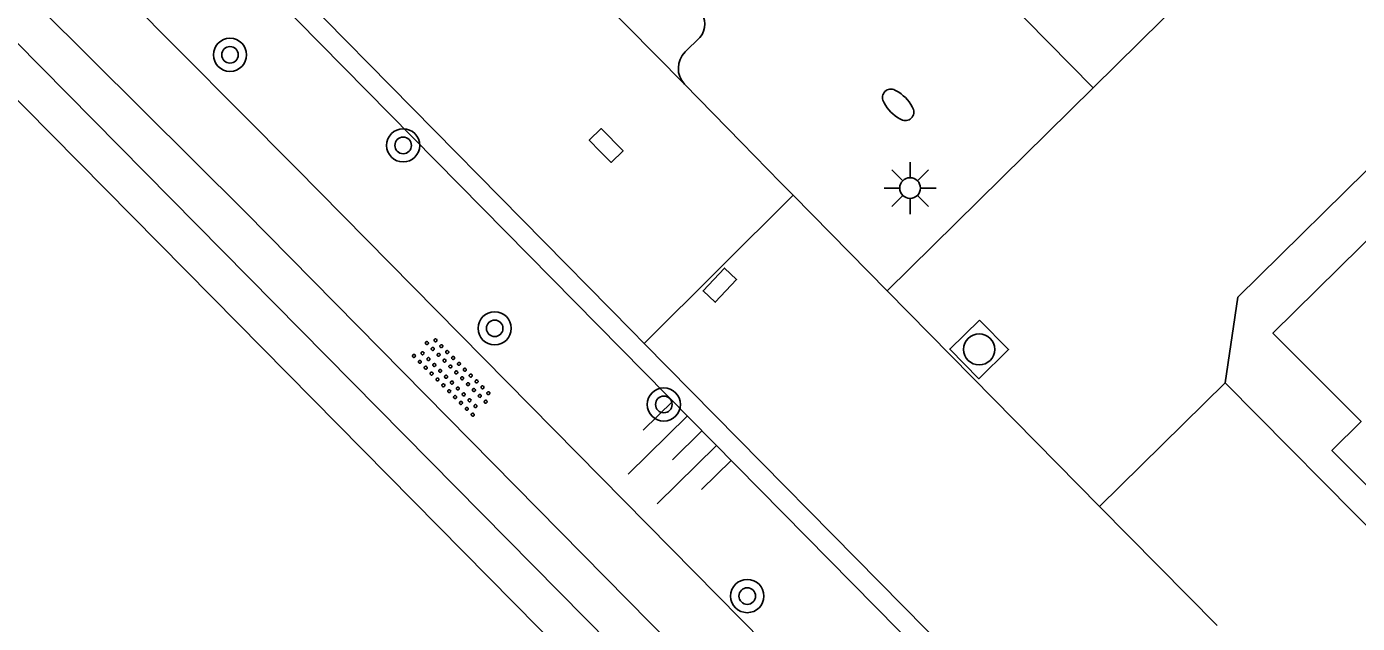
# Model space of a CAD drawing. Extents: x 128000 to 131008, y 398996 to 402500.
# Drawn here: x 129474.22 to 129506.25, y 399492.15 to 399506.52 of the extents above; entities that cross this region are included whole.
import ezdxf

# ---------------------------------------------------------------- set-up
doc = ezdxf.new("R2010")
doc.units = 0
for name, color, linetype in [('gg-bbg-hoofdgebouw', 7, 'Continuous'), ('gg-knt-onverhard', 7, 'Continuous'), ('gg-knt-verharding', 7, 'Continuous'), ('gg-knt-verharding nz', 7, 'Continuous'), ('gg-kntw-beschoeiing', 7, 'Continuous'), ('gt-grn-groengrens', 7, 'Continuous'), ('gt-grn-weggrens', 7, 'Continuous'), ('gt-symb-boom', 7, 'Continuous'), ('gt-symb-brandkraan', 7, 'Continuous'), ('gt-symb-kolk', 7, 'Continuous'), ('gt-symb-lichtmast', 7, 'Continuous'), ('gt-symb-overige verharding', 7, 'Continuous'), ('gt-symb-rioolschacht', 7, 'Continuous'), ('gt-symb-talud symbool', 7, 'Continuous')]:
    doc.layers.add(name, color=color, linetype=linetype)

# ---------------------------------------------------------------- blocks, each defined once
blk = doc.blocks.new('gt0-BOOM')
at = {"layer": 'gt-symb-boom'}
for radius in [0.4, 0.2]:
    blk.add_circle((0, 0), radius, dxfattribs=at)
blk = doc.blocks.new('gt0-TALUD_1')
at = {"layer": 'gt-symb-talud symbool'}
for p, q in [((-1, -1), (-1, 0)), ((-0.5, -2), (-0.5, 0)), ((0.5, -2), (0.5, 0)), ((1, -1), (1, 0)), ((0, -1), (0, 0))]:
    blk.add_line(p, q, dxfattribs=at)
blk = doc.blocks.new('gt0-BR')
at = {"layer": 'gt-symb-brandkraan'}
for centre, radius, start, end in [((-0.244, 0), 0.206, 107.5669, 252.4331), ((0.599, -2.664), 3, 106.892, 107.5669), ((0, -0.691), 0.938, 73.108, 106.892), ((-0.599, -2.664), 3, 72.4331, 73.108), ((0.244, 0), 0.206, 287.567, 72.4331), ((0.599, 2.664), 3, 252.4331, 253.108), ((0, 0.691), 0.938, 253.108, 286.8921), ((-0.599, 2.664), 3, 286.8921, 287.567)]:
    blk.add_arc(centre, radius, start, end, dxfattribs=at)
blk = doc.blocks.new('gt0-OVH')
at = {"layer": 'gt-symb-overige verharding'}
for points in [[(-0.972, 0.298), (-0.967, 0.308), (-0.965, 0.319), (-0.966, 0.33), (-0.971, 0.34), (-0.978, 0.348), (-0.988, 0.353), (-0.999, 0.355), (-1.01, 0.354), (-1.02, 0.349), (-1.028, 0.342), (-1.033, 0.332), (-1.035, 0.321), (-1.034, 0.31), (-1.029, 0.3), (-1.022, 0.292), (-1.012, 0.287), (-1.001, 0.285), (-0.99, 0.286), (-0.98, 0.291)], [(-0.772, 0.298), (-0.767, 0.308), (-0.765, 0.319), (-0.766, 0.33), (-0.771, 0.34), (-0.778, 0.348), (-0.788, 0.353), (-0.799, 0.355), (-0.81, 0.354), (-0.82, 0.349), (-0.828, 0.342), (-0.833, 0.332), (-0.835, 0.321), (-0.834, 0.31), (-0.829, 0.3), (-0.822, 0.292), (-0.812, 0.287), (-0.801, 0.285), (-0.79, 0.286), (-0.78, 0.291)], [(-0.572, 0.298), (-0.567, 0.308), (-0.565, 0.319), (-0.566, 0.33), (-0.571, 0.34), (-0.578, 0.348), (-0.588, 0.353), (-0.599, 0.355), (-0.61, 0.354), (-0.62, 0.349), (-0.628, 0.342), (-0.633, 0.332), (-0.635, 0.321), (-0.634, 0.31), (-0.629, 0.3), (-0.622, 0.292), (-0.612, 0.287), (-0.601, 0.285), (-0.59, 0.286), (-0.58, 0.291)], [(-0.372, 0.298), (-0.367, 0.308), (-0.365, 0.319), (-0.366, 0.33), (-0.371, 0.34), (-0.378, 0.348), (-0.388, 0.353), (-0.399, 0.355), (-0.41, 0.354), (-0.42, 0.349), (-0.428, 0.342), (-0.433, 0.332), (-0.435, 0.321), (-0.434, 0.31), (-0.429, 0.3), (-0.422, 0.292), (-0.412, 0.287), (-0.401, 0.285), (-0.39, 0.286), (-0.38, 0.291)], [(-0.172, 0.298), (-0.167, 0.308), (-0.165, 0.319), (-0.166, 0.33), (-0.171, 0.34), (-0.178, 0.348), (-0.188, 0.353), (-0.199, 0.355), (-0.21, 0.354), (-0.22, 0.349), (-0.228, 0.342), (-0.233, 0.332), (-0.235, 0.321), (-0.234, 0.31), (-0.229, 0.3), (-0.222, 0.292), (-0.212, 0.287), (-0.201, 0.285), (-0.19, 0.286), (-0.18, 0.291)], [(0.028, 0.298), (0.033, 0.308), (0.035, 0.319), (0.034, 0.33), (0.029, 0.34), (0.022, 0.348), (0.012, 0.353), (0.001, 0.355), (-0.01, 0.354), (-0.02, 0.349), (-0.028, 0.342), (-0.033, 0.332), (-0.035, 0.321), (-0.034, 0.31), (-0.029, 0.3), (-0.022, 0.292), (-0.012, 0.287), (-0.001, 0.285), (0.01, 0.286), (0.02, 0.291)], [(0.228, 0.298), (0.233, 0.308), (0.235, 0.319), (0.234, 0.33), (0.229, 0.34), (0.222, 0.348), (0.212, 0.353), (0.201, 0.355), (0.19, 0.354), (0.18, 0.349), (0.172, 0.342), (0.167, 0.332), (0.165, 0.321), (0.166, 0.31), (0.171, 0.3), (0.178, 0.292), (0.188, 0.287), (0.199, 0.285), (0.21, 0.286), (0.22, 0.291)], [(0.428, 0.298), (0.433, 0.308), (0.435, 0.319), (0.434, 0.33), (0.429, 0.34), (0.422, 0.348), (0.412, 0.353), (0.401, 0.355), (0.39, 0.354), (0.38, 0.349), (0.372, 0.342), (0.367, 0.332), (0.365, 0.321), (0.366, 0.31), (0.371, 0.3), (0.378, 0.292), (0.388, 0.287), (0.399, 0.285), (0.41, 0.286), (0.42, 0.291)], [(0.628, 0.298), (0.633, 0.308), (0.635, 0.319), (0.634, 0.33), (0.629, 0.34), (0.622, 0.348), (0.612, 0.353), (0.601, 0.355), (0.59, 0.354), (0.58, 0.349), (0.572, 0.342), (0.567, 0.332), (0.565, 0.321), (0.566, 0.31), (0.571, 0.3), (0.578, 0.292), (0.588, 0.287), (0.599, 0.285), (0.61, 0.286), (0.62, 0.291)], [(0.828, 0.298), (0.833, 0.308), (0.835, 0.319), (0.834, 0.33), (0.829, 0.34), (0.822, 0.348), (0.812, 0.353), (0.801, 0.355), (0.79, 0.354), (0.78, 0.349), (0.772, 0.342), (0.767, 0.332), (0.765, 0.321), (0.766, 0.31), (0.771, 0.3), (0.778, 0.292), (0.788, 0.287), (0.799, 0.285), (0.81, 0.286), (0.82, 0.291)], [(1.028, 0.298), (1.033, 0.308), (1.035, 0.319), (1.034, 0.33), (1.029, 0.34), (1.022, 0.348), (1.012, 0.353), (1.001, 0.355), (0.99, 0.354), (0.98, 0.349), (0.972, 0.342), (0.967, 0.332), (0.965, 0.321), (0.966, 0.31), (0.971, 0.3), (0.978, 0.292), (0.988, 0.287), (0.999, 0.285), (1.01, 0.286), (1.02, 0.291)], [(-0.872, 0.106), (-0.867, 0.116), (-0.865, 0.126), (-0.866, 0.137), (-0.871, 0.147), (-0.878, 0.156), (-0.888, 0.161), (-0.899, 0.163), (-0.91, 0.162), (-0.92, 0.157), (-0.928, 0.15), (-0.933, 0.14), (-0.935, 0.129), (-0.934, 0.118), (-0.929, 0.108), (-0.922, 0.1), (-0.912, 0.095), (-0.901, 0.092), (-0.89, 0.094), (-0.88, 0.098)], [(-0.672, 0.106), (-0.667, 0.116), (-0.665, 0.126), (-0.666, 0.137), (-0.671, 0.147), (-0.678, 0.156), (-0.688, 0.161), (-0.699, 0.163), (-0.71, 0.162), (-0.72, 0.157), (-0.728, 0.15), (-0.733, 0.14), (-0.735, 0.129), (-0.734, 0.118), (-0.729, 0.108), (-0.722, 0.1), (-0.712, 0.095), (-0.701, 0.092), (-0.69, 0.094), (-0.68, 0.098)], [(-0.472, 0.106), (-0.467, 0.116), (-0.465, 0.126), (-0.466, 0.137), (-0.471, 0.147), (-0.478, 0.156), (-0.488, 0.161), (-0.499, 0.163), (-0.51, 0.162), (-0.52, 0.157), (-0.528, 0.15), (-0.533, 0.14), (-0.535, 0.129), (-0.534, 0.118), (-0.529, 0.108), (-0.522, 0.1), (-0.512, 0.095), (-0.501, 0.092), (-0.49, 0.094), (-0.48, 0.098)], [(-0.272, 0.106), (-0.267, 0.116), (-0.265, 0.126), (-0.266, 0.137), (-0.271, 0.147), (-0.278, 0.156), (-0.288, 0.161), (-0.299, 0.163), (-0.31, 0.162), (-0.32, 0.157), (-0.328, 0.15), (-0.333, 0.14), (-0.335, 0.129), (-0.334, 0.118), (-0.329, 0.108), (-0.322, 0.1), (-0.312, 0.095), (-0.301, 0.092), (-0.29, 0.094), (-0.28, 0.098)], [(-0.072, 0.106), (-0.067, 0.116), (-0.065, 0.126), (-0.066, 0.137), (-0.071, 0.147), (-0.078, 0.156), (-0.088, 0.161), (-0.099, 0.163), (-0.11, 0.162), (-0.12, 0.157), (-0.128, 0.15), (-0.133, 0.14), (-0.135, 0.129), (-0.134, 0.118), (-0.129, 0.108), (-0.122, 0.1), (-0.112, 0.095), (-0.101, 0.092), (-0.09, 0.094), (-0.08, 0.098)], [(0.128, 0.106), (0.133, 0.116), (0.135, 0.126), (0.134, 0.137), (0.129, 0.147), (0.122, 0.156), (0.112, 0.161), (0.101, 0.163), (0.09, 0.162), (0.08, 0.157), (0.072, 0.15), (0.067, 0.14), (0.065, 0.129), (0.066, 0.118), (0.071, 0.108), (0.078, 0.1), (0.088, 0.095), (0.099, 0.092), (0.11, 0.094), (0.12, 0.098)], [(0.328, 0.106), (0.333, 0.116), (0.335, 0.126), (0.334, 0.137), (0.329, 0.147), (0.322, 0.156), (0.312, 0.161), (0.301, 0.163), (0.29, 0.162), (0.28, 0.157), (0.272, 0.15), (0.267, 0.14), (0.265, 0.129), (0.266, 0.118), (0.271, 0.108), (0.278, 0.1), (0.288, 0.095), (0.299, 0.092), (0.31, 0.094), (0.32, 0.098)], [(0.528, 0.106), (0.533, 0.116), (0.535, 0.126), (0.534, 0.137), (0.529, 0.147), (0.522, 0.156), (0.512, 0.161), (0.501, 0.163), (0.49, 0.162), (0.48, 0.157), (0.472, 0.15), (0.467, 0.14), (0.465, 0.129), (0.466, 0.118), (0.471, 0.108), (0.478, 0.1), (0.488, 0.095), (0.499, 0.092), (0.51, 0.094), (0.52, 0.098)], [(0.728, 0.106), (0.733, 0.116), (0.735, 0.126), (0.734, 0.137), (0.729, 0.147), (0.722, 0.156), (0.712, 0.161), (0.701, 0.163), (0.69, 0.162), (0.68, 0.157), (0.672, 0.15), (0.667, 0.14), (0.665, 0.129), (0.666, 0.118), (0.671, 0.108), (0.678, 0.1), (0.688, 0.095), (0.699, 0.092), (0.71, 0.094), (0.72, 0.098)], [(0.928, 0.106), (0.933, 0.116), (0.935, 0.126), (0.934, 0.137), (0.929, 0.147), (0.922, 0.156), (0.912, 0.161), (0.901, 0.163), (0.89, 0.162), (0.88, 0.157), (0.872, 0.15), (0.867, 0.14), (0.865, 0.129), (0.866, 0.118), (0.871, 0.108), (0.878, 0.1), (0.888, 0.095), (0.899, 0.092), (0.91, 0.094), (0.92, 0.098)], [(-0.972, -0.142), (-0.967, -0.132), (-0.965, -0.121), (-0.966, -0.11), (-0.971, -0.1), (-0.978, -0.092), (-0.988, -0.087), (-0.999, -0.085), (-1.01, -0.086), (-1.02, -0.091), (-1.028, -0.098), (-1.033, -0.108), (-1.035, -0.119), (-1.034, -0.13), (-1.029, -0.14), (-1.022, -0.148), (-1.012, -0.153), (-1.001, -0.155), (-0.99, -0.154), (-0.98, -0.149)], [(-0.872, -0.334), (-0.867, -0.324), (-0.865, -0.314), (-0.866, -0.303), (-0.871, -0.293), (-0.878, -0.284), (-0.888, -0.279), (-0.899, -0.277), (-0.91, -0.278), (-0.92, -0.283), (-0.928, -0.29), (-0.933, -0.3), (-0.935, -0.311), (-0.934, -0.322), (-0.929, -0.332), (-0.922, -0.34), (-0.912, -0.345), (-0.901, -0.348), (-0.89, -0.346), (-0.88, -0.342)], [(-0.772, -0.142), (-0.767, -0.132), (-0.765, -0.121), (-0.766, -0.11), (-0.771, -0.1), (-0.778, -0.092), (-0.788, -0.087), (-0.799, -0.085), (-0.81, -0.086), (-0.82, -0.091), (-0.828, -0.098), (-0.833, -0.108), (-0.835, -0.119), (-0.834, -0.13), (-0.829, -0.14), (-0.822, -0.148), (-0.812, -0.153), (-0.801, -0.155), (-0.79, -0.154), (-0.78, -0.149)], [(-0.672, -0.334), (-0.667, -0.324), (-0.665, -0.314), (-0.666, -0.303), (-0.671, -0.293), (-0.678, -0.284), (-0.688, -0.279), (-0.699, -0.277), (-0.71, -0.278), (-0.72, -0.283), (-0.728, -0.29), (-0.733, -0.3), (-0.735, -0.311), (-0.734, -0.322), (-0.729, -0.332), (-0.722, -0.34), (-0.712, -0.345), (-0.701, -0.348), (-0.69, -0.346), (-0.68, -0.342)], [(-0.572, -0.142), (-0.567, -0.132), (-0.565, -0.121), (-0.566, -0.11), (-0.571, -0.1), (-0.578, -0.092), (-0.588, -0.087), (-0.599, -0.085), (-0.61, -0.086), (-0.62, -0.091), (-0.628, -0.098), (-0.633, -0.108), (-0.635, -0.119), (-0.634, -0.13), (-0.629, -0.14), (-0.622, -0.148), (-0.612, -0.153), (-0.601, -0.155), (-0.59, -0.154), (-0.58, -0.149)], [(-0.472, -0.334), (-0.467, -0.324), (-0.465, -0.314), (-0.466, -0.303), (-0.471, -0.293), (-0.478, -0.284), (-0.488, -0.279), (-0.499, -0.277), (-0.51, -0.278), (-0.52, -0.283), (-0.528, -0.29), (-0.533, -0.3), (-0.535, -0.311), (-0.534, -0.322), (-0.529, -0.332), (-0.522, -0.34), (-0.512, -0.345), (-0.501, -0.348), (-0.49, -0.346), (-0.48, -0.342)], [(-0.372, -0.142), (-0.367, -0.132), (-0.365, -0.121), (-0.366, -0.11), (-0.371, -0.1), (-0.378, -0.092), (-0.388, -0.087), (-0.399, -0.085), (-0.41, -0.086), (-0.42, -0.091), (-0.428, -0.098), (-0.433, -0.108), (-0.435, -0.119), (-0.434, -0.13), (-0.429, -0.14), (-0.422, -0.148), (-0.412, -0.153), (-0.401, -0.155), (-0.39, -0.154), (-0.38, -0.149)], [(-0.272, -0.334), (-0.267, -0.324), (-0.265, -0.314), (-0.266, -0.303), (-0.271, -0.293), (-0.278, -0.284), (-0.288, -0.279), (-0.299, -0.277), (-0.31, -0.278), (-0.32, -0.283), (-0.328, -0.29), (-0.333, -0.3), (-0.335, -0.311), (-0.334, -0.322), (-0.329, -0.332), (-0.322, -0.34), (-0.312, -0.345), (-0.301, -0.348), (-0.29, -0.346), (-0.28, -0.342)], [(-0.172, -0.142), (-0.167, -0.132), (-0.165, -0.121), (-0.166, -0.11), (-0.171, -0.1), (-0.178, -0.092), (-0.188, -0.087), (-0.199, -0.085), (-0.21, -0.086), (-0.22, -0.091), (-0.228, -0.098), (-0.233, -0.108), (-0.235, -0.119), (-0.234, -0.13), (-0.229, -0.14), (-0.222, -0.148), (-0.212, -0.153), (-0.201, -0.155), (-0.19, -0.154), (-0.18, -0.149)], [(-0.072, -0.334), (-0.067, -0.324), (-0.065, -0.314), (-0.066, -0.303), (-0.071, -0.293), (-0.078, -0.284), (-0.088, -0.279), (-0.099, -0.277), (-0.11, -0.278), (-0.12, -0.283), (-0.128, -0.29), (-0.133, -0.3), (-0.135, -0.311), (-0.134, -0.322), (-0.129, -0.332), (-0.122, -0.34), (-0.112, -0.345), (-0.101, -0.348), (-0.09, -0.346), (-0.08, -0.342)], [(0.028, -0.142), (0.033, -0.132), (0.035, -0.121), (0.034, -0.11), (0.029, -0.1), (0.022, -0.092), (0.012, -0.087), (0.001, -0.085), (-0.01, -0.086), (-0.02, -0.091), (-0.028, -0.098), (-0.033, -0.108), (-0.035, -0.119), (-0.034, -0.13), (-0.029, -0.14), (-0.022, -0.148), (-0.012, -0.153), (-0.001, -0.155), (0.01, -0.154), (0.02, -0.149)], [(0.128, -0.334), (0.133, -0.324), (0.135, -0.314), (0.134, -0.303), (0.129, -0.293), (0.122, -0.284), (0.112, -0.279), (0.101, -0.277), (0.09, -0.278), (0.08, -0.283), (0.072, -0.29), (0.067, -0.3), (0.065, -0.311), (0.066, -0.322), (0.071, -0.332), (0.078, -0.34), (0.088, -0.345), (0.099, -0.348), (0.11, -0.346), (0.12, -0.342)], [(0.228, -0.142), (0.233, -0.132), (0.235, -0.121), (0.234, -0.11), (0.229, -0.1), (0.222, -0.092), (0.212, -0.087), (0.201, -0.085), (0.19, -0.086), (0.18, -0.091), (0.172, -0.098), (0.167, -0.108), (0.165, -0.119), (0.166, -0.13), (0.171, -0.14), (0.178, -0.148), (0.188, -0.153), (0.199, -0.155), (0.21, -0.154), (0.22, -0.149)], [(0.328, -0.334), (0.333, -0.324), (0.335, -0.314), (0.334, -0.303), (0.329, -0.293), (0.322, -0.284), (0.312, -0.279), (0.301, -0.277), (0.29, -0.278), (0.28, -0.283), (0.272, -0.29), (0.267, -0.3), (0.265, -0.311), (0.266, -0.322), (0.271, -0.332), (0.278, -0.34), (0.288, -0.345), (0.299, -0.348), (0.31, -0.346), (0.32, -0.342)], [(0.428, -0.142), (0.433, -0.132), (0.435, -0.121), (0.434, -0.11), (0.429, -0.1), (0.422, -0.092), (0.412, -0.087), (0.401, -0.085), (0.39, -0.086), (0.38, -0.091), (0.372, -0.098), (0.367, -0.108), (0.365, -0.119), (0.366, -0.13), (0.371, -0.14), (0.378, -0.148), (0.388, -0.153), (0.399, -0.155), (0.41, -0.154), (0.42, -0.149)], [(0.528, -0.334), (0.533, -0.324), (0.535, -0.314), (0.534, -0.303), (0.529, -0.293), (0.522, -0.284), (0.512, -0.279), (0.501, -0.277), (0.49, -0.278), (0.48, -0.283), (0.472, -0.29), (0.467, -0.3), (0.465, -0.311), (0.466, -0.322), (0.471, -0.332), (0.478, -0.34), (0.488, -0.345), (0.499, -0.348), (0.51, -0.346), (0.52, -0.342)], [(0.628, -0.142), (0.633, -0.132), (0.635, -0.121), (0.634, -0.11), (0.629, -0.1), (0.622, -0.092), (0.612, -0.087), (0.601, -0.085), (0.59, -0.086), (0.58, -0.091), (0.572, -0.098), (0.567, -0.108), (0.565, -0.119), (0.566, -0.13), (0.571, -0.14), (0.578, -0.148), (0.588, -0.153), (0.599, -0.155), (0.61, -0.154), (0.62, -0.149)], [(0.728, -0.334), (0.733, -0.324), (0.735, -0.314), (0.734, -0.303), (0.729, -0.293), (0.722, -0.284), (0.712, -0.279), (0.701, -0.277), (0.69, -0.278), (0.68, -0.283), (0.672, -0.29), (0.667, -0.3), (0.665, -0.311), (0.666, -0.322), (0.671, -0.332), (0.678, -0.34), (0.688, -0.345), (0.699, -0.348), (0.71, -0.346), (0.72, -0.342)], [(0.828, -0.142), (0.833, -0.132), (0.835, -0.121), (0.834, -0.11), (0.829, -0.1), (0.822, -0.092), (0.812, -0.087), (0.801, -0.085), (0.79, -0.086), (0.78, -0.091), (0.772, -0.098), (0.767, -0.108), (0.765, -0.119), (0.766, -0.13), (0.771, -0.14), (0.778, -0.148), (0.788, -0.153), (0.799, -0.155), (0.81, -0.154), (0.82, -0.149)], [(0.928, -0.334), (0.933, -0.324), (0.935, -0.314), (0.934, -0.303), (0.929, -0.293), (0.922, -0.284), (0.912, -0.279), (0.901, -0.277), (0.89, -0.278), (0.88, -0.283), (0.872, -0.29), (0.867, -0.3), (0.865, -0.311), (0.866, -0.322), (0.871, -0.332), (0.878, -0.34), (0.888, -0.345), (0.899, -0.348), (0.91, -0.346), (0.92, -0.342)], [(1.028, -0.142), (1.033, -0.132), (1.035, -0.121), (1.034, -0.11), (1.029, -0.1), (1.022, -0.092), (1.012, -0.087), (1.001, -0.085), (0.99, -0.086), (0.98, -0.091), (0.972, -0.098), (0.967, -0.108), (0.965, -0.119), (0.966, -0.13), (0.971, -0.14), (0.978, -0.148), (0.988, -0.153), (0.999, -0.155), (1.01, -0.154), (1.02, -0.149)]]:
    blk.add_lwpolyline(points, close=True, dxfattribs=at)
blk = doc.blocks.new('gt0-RS')
at = {"layer": 'gt-symb-rioolschacht'}
blk.add_lwpolyline([(-0.5, -0.5), (0.5, -0.5), (0.5, 0.5), (-0.5, 0.5)], close=True, dxfattribs=at)
blk.add_circle((0, 0), 0.375, dxfattribs=at)
blk = doc.blocks.new('gt0-KOLK')
at = {"layer": 'gt-symb-kolk'}
blk.add_lwpolyline([(0, 0), (0.375, 0), (0.375, 0.4), (-0.375, 0.4), (-0.375, 0), (0, 0)], dxfattribs=at)
blk = doc.blocks.new('gt0-LMAST')
at = {"layer": 'gt-symb-lichtmast'}
for p, q in [((-0.182, 0.173), (-0.447, 0.438)), ((-0.005, 0.246), (-0.005, 0.621)), ((0.172, 0.173), (0.437, 0.438)), ((-0.255, -0.004), (-0.63, -0.004)), ((-0.182, -0.181), (-0.447, -0.446)), ((-0.005, -0.254), (-0.005, -0.629)), ((0.437, -0.446), (0.172, -0.181)), ((0.245, -0.004), (0.62, -0.004))]:
    blk.add_line(p, q, dxfattribs=at)
blk.add_circle((-0.005, -0.004), 0.25, dxfattribs=at)

msp = doc.modelspace()

# ---------------------------------------------------------------- linework, layer by layer
at = {"layer": 'gg-bbg-hoofdgebouw'}
msp.add_lwpolyline([(129511.89, 399502.45), (129511.66, 399502.24), (129509.52, 399504.36), (129504.22, 399499.14), (129506.34, 399497.01), (129505.64, 399496.31), (129509.738, 399492.192)], dxfattribs=at)
at = {"layer": 'gg-knt-onverhard'}
for points in [[(129443.566, 399540.798), (129455.746, 399528.303), (129468.308, 399515.59), (129480.711, 399503.108), (129505.496, 399477.952)], [(129442.36, 399539.589), (129454.523, 399527.127), (129467.099, 399514.372), (129479.487, 399502.055), (129492.483, 399488.866), (129504.555, 399476.523)]]:
    msp.add_lwpolyline(points, dxfattribs=at)
at = {"layer": 'gg-knt-verharding'}
for p, q in [((129445.362, 399542.598), (129507.308, 399479.7)), ((129450.262, 399538.351), (129488.786, 399499.195)), ((129496.373, 399508.621), (129499.891, 399505.044)), ((129499.891, 399505.044), (129503.455, 399508.559)), ((129490.076, 399505.909), (129490.428, 399506.258)), ((129503.37, 399500), (129509.456, 399506.004)), ((129491.429, 399503.727), (129490.06, 399505.129)), ((129492.369, 399502.765), (129491.429, 399503.727)), ((129492.671, 399502.459), (129492.369, 399502.765)), ((129492.671, 399502.459), (129489.088, 399498.89)), ((129503.37, 399500), (129503.07, 399497.94)), ((129488.786, 399499.195), (129489.088, 399498.89)), ((129503.07, 399497.94), (129547.71, 399452.75))]:
    msp.add_line(p, q, dxfattribs=at)
for centre, radius, start, end in [((129490.033, 399506.584), 0.512, 320.4889, 38.9806), ((129490.467, 399505.511), 0.558, 134.4747, 223.175)]:
    msp.add_arc(centre, radius, start, end, dxfattribs=at)
at = {"layer": 'gg-knt-verharding nz'}
msp.add_line((129490.06, 399505.129), (129453.882, 399541.923), dxfattribs=at)
at = {"layer": 'gg-kntw-beschoeiing'}
msp.add_line((129503.153, 399475.207), (129478.692, 399500), dxfattribs=at)
msp.add_lwpolyline([(129440.226, 399532.714), (129441.28, 399533.82), (129445.27, 399533.86), (129478.692, 399500)], dxfattribs=at)
at = {"layer": 'gt-grn-groengrens'}
msp.add_lwpolyline([(129503.858, 399475.869), (129445.928, 399534.574), (129441.159, 399534.574), (129439.703, 399533.214)], dxfattribs=at)
at = {"layer": 'gt-grn-weggrens'}
for p, q in [((129499.891, 399505.044), (129494.937, 399500.158)), ((129494.937, 399500.158), (129492.671, 399502.459)), ((129500.044, 399494.964), (129494.937, 399500.158)), ((129499.265, 399488.564), (129489.088, 399498.89)), ((129503.07, 399497.94), (129500.044, 399494.964)), ((129502.877, 399492.097), (129500.044, 399494.964))]:
    msp.add_line(p, q, dxfattribs=at)

# ---------------------------------------------------------------- block references
at = {"layer": 'gt-symb-boom'}
for p in [(129479.119, 399505.839), (129483.287, 399503.659), (129485.489, 399499.253), (129489.56, 399497.42), (129491.568, 399492.806)]:
    msp.add_blockref('gt0-BOOM', p, dxfattribs=at)
at = {"layer": 'gt-symb-brandkraan', "rotation": -45.40519677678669}
msp.add_blockref('gt0-BR', (129495.198, 399504.635), dxfattribs=at)
at = {"layer": 'gt-symb-kolk'}
for p, rotation in [((129488.03, 399503.514), -45.405196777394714), ((129491.053, 399500.156), 46.9051020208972)]:
    msp.add_blockref('gt0-KOLK', p, dxfattribs=dict(at, rotation=rotation))
at = {"layer": 'gt-symb-lichtmast'}
msp.add_blockref('gt0-LMAST', (129495.491, 399502.635), dxfattribs=at)
at = {"layer": 'gt-symb-overige verharding', "rotation": 135}
msp.add_blockref('gt0-OVH', (129484.48, 399498.107), dxfattribs=at)
at = {"layer": 'gt-symb-rioolschacht', "rotation": -135.48623256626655}
msp.add_blockref('gt0-RS', (129497.149, 399498.746), dxfattribs=at)
at = {"layer": 'gt-symb-talud symbool', "xscale": 1.000586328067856, "yscale": 1.000586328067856, "rotation": -45.44539991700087}
msp.add_blockref('gt0-TALUD_1', (129490.478, 399496.786), dxfattribs=at)

doc.saveas('drawing.dxf')
